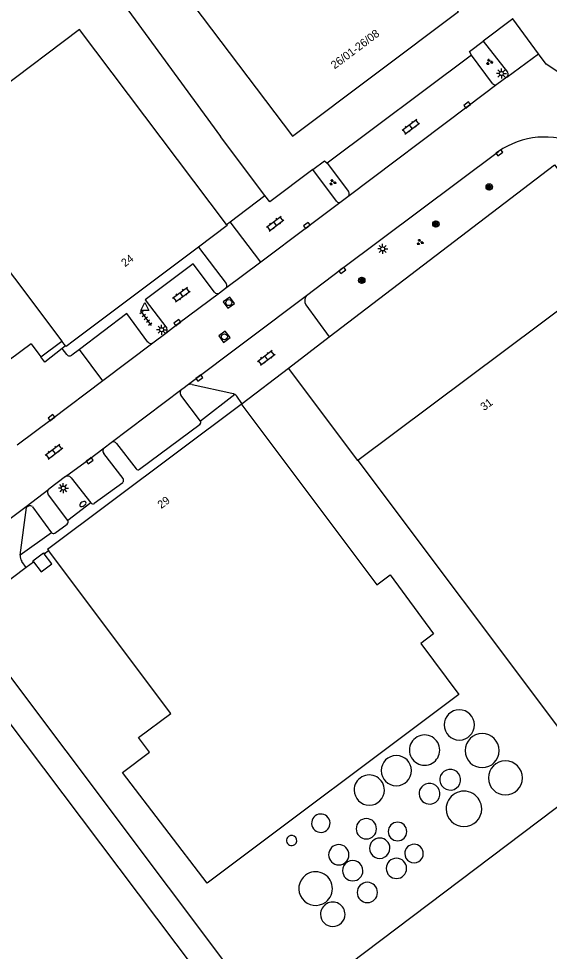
# Model space of a CAD drawing. Extents: x 130998 to 133001, y 398999 to 403002.
# Drawn here: x 131778.7 to 131844.9, y 400377.1 to 400493.6 of the extents above; entities that cross this region are included whole.
import ezdxf

# ---------------------------------------------------------------- set-up
doc = ezdxf.new("R2010")
doc.units = 0
for name, color, linetype in [('gg-afsc-hekwerk', 7, 'Continuous'), ('gg-anno-huisnummerreeks BGT', 7, 'Continuous'), ('gg-bbg-gedigitaliseerde bebouwing', 7, 'Continuous'), ('gg-bbg-hoofdgebouw', 7, 'Continuous'), ('gg-bbg-lage trafo', 7, 'Continuous'), ('gg-bbg-opslagtank', 7, 'Continuous'), ('gg-knt-verharding', 7, 'Continuous'), ('gg-knt-verharding nz', 7, 'Continuous'), ('gt-grn-vlakafsluiter', 7, 'Continuous'), ('gt-grn-weggrens', 7, 'Continuous'), ('gt-symb-brandkraan', 7, 'Continuous'), ('gt-symb-groenvak', 7, 'Continuous'), ('gt-symb-klinker verharding', 7, 'Continuous'), ('gt-symb-kolk', 7, 'Continuous'), ('gt-symb-lichtmast', 7, 'Continuous'), ('gt-symb-rioolschacht', 7, 'Continuous'), ('gt-symb-solitaire heester', 7, 'Continuous'), ('gt-symb-tegel verharding', 7, 'Continuous'), ('gt-symb-waterafsluiter', 7, 'Continuous')]:
    doc.layers.add(name, color=color, linetype=linetype)

# ---------------------------------------------------------------- blocks, each defined once
blk = doc.blocks.new('gt0-LMAST')
at = {"layer": 'gt-symb-lichtmast'}
for p, q in [((-0.18, 0.17), (-0.45, 0.44)), ((-0.01, 0.25), (-0.01, 0.62)), ((0.17, 0.17), (0.44, 0.44)), ((-0.26, 0), (-0.63, 0)), ((-0.18, -0.18), (-0.45, -0.45)), ((-0.01, -0.25), (-0.01, -0.63)), ((0.44, -0.45), (0.17, -0.18)), ((0.24, 0), (0.62, 0))]:
    blk.add_line(p, q, dxfattribs=at)
blk.add_circle((-0.01, 0), 0.25, dxfattribs=at)
blk = doc.blocks.new('gt0-KL1')
at = {"layer": 'gt-symb-klinker verharding'}
for p, q in [((-1.15, 0.3), (1.15, 0.3)), ((-1, -0.3), (-1, 0.3)), ((-0.5, 0.3), (-0.5, 0.45)), ((0, -0.3), (0, 0.3)), ((0.5, 0.3), (0.5, 0.45)), ((1, -0.3), (1, 0.3)), ((-1.15, -0.3), (1.15, -0.3)), ((-0.5, -0.45), (-0.5, -0.3)), ((0.5, -0.45), (0.5, -0.3))]:
    blk.add_line(p, q, dxfattribs=at)
blk = doc.blocks.new('gt0-KOLK')
at = {"layer": 'gt-symb-kolk'}
blk.add_lwpolyline([(0, 0), (0.37, 0), (0.37, 0.4), (-0.38, 0.4), (-0.38, 0), (0, 0)], dxfattribs=at)
blk = doc.blocks.new('gt0-BR')
at = {"layer": 'gt-symb-brandkraan'}
for centre, radius, start, end in [((-0.24, 0), 0.206, 107.5669, 252.4331), ((0.6, -2.66), 3, 106.892, 107.5669), ((0, -0.69), 0.938, 73.108, 106.892), ((-0.6, -2.66), 3, 72.4331, 73.108), ((0.24, 0), 0.206, 287.567, 72.4331), ((0.6, 2.66), 3, 252.4331, 253.108), ((0, 0.69), 0.938, 253.108, 286.8921), ((-0.6, 2.66), 3, 286.8921, 287.567)]:
    blk.add_arc(centre, radius, start, end, dxfattribs=at)
blk = doc.blocks.new('gt0-GRVAK')
at = {"layer": 'gt-symb-groenvak'}
for p, q in [((-0.11, 0.19), (-0.23, 0.24)), ((-0.18, 0.15), (0.09, 0.15)), ((-0.09, 0.21), (-0.16, 0.32)), ((-0.05, 0.21), (-0.05, 0.39)), ((0, 0.21), (0.06, 0.32)), ((0.01, 0.19), (0.13, 0.24)), ((0.26, -0.05), (0.2, 0.06)), ((0.3, -0.05), (0.3, 0.13)), ((0.35, -0.05), (0.41, 0.06)), ((-0.24, -0.23), (-0.36, -0.18)), ((-0.32, -0.26), (-0.05, -0.26)), ((-0.23, -0.21), (-0.29, -0.09)), ((-0.18, -0.2), (-0.18, -0.02)), ((-0.14, -0.21), (-0.07, -0.09)), ((-0.12, -0.23), (0, -0.18)), ((0.24, -0.07), (0.12, -0.02)), ((0.17, -0.11), (0.44, -0.11)), ((0.37, -0.07), (0.49, -0.02))]:
    blk.add_line(p, q, dxfattribs=at)
blk = doc.blocks.new('gt0-SH')
at = {"layer": 'gt-symb-solitaire heester'}
blk.add_circle((0, 0), 0.4, dxfattribs=at)
for centre, start, end in [((-0.35, 0.2), 270, 30), ((-0.35, -0.2), 330, 90), ((0, 0.4), 210, 330), ((0.35, 0.2), 150, 270), ((0.35, -0.2), 90, 210), ((0, -0.4), 30, 150)]:
    blk.add_arc(centre, 0.4, start, end, dxfattribs=at)
blk = doc.blocks.new('gt0-RS')
at = {"layer": 'gt-symb-rioolschacht'}
blk.add_lwpolyline([(-0.5, -0.5), (0.5, -0.5), (0.5, 0.5), (-0.5, 0.5)], close=True, dxfattribs=at)
blk.add_circle((0, 0), 0.375, dxfattribs=at)
blk = doc.blocks.new('gt0-TEG1')
at = {"layer": 'gt-symb-tegel verharding'}
for p, q in [((-1.12, 0), (1.12, 0)), ((-0.9, -0.25), (-0.9, 0.25)), ((-0.45, -0.25), (-0.45, 0.25)), ((0, -0.25), (0, 0.25)), ((0.45, -0.25), (0.45, 0.25)), ((0.9, -0.25), (0.9, 0.25))]:
    blk.add_line(p, q, dxfattribs=at)
blk = doc.blocks.new('gt0-WAFSL')
at = {"layer": 'gt-symb-waterafsluiter'}
for p, q in [((-0.5, -0.33), (0, 0.67)), ((0, 0.67), (0.5, -0.33)), ((0.5, -0.33), (-0.5, -0.33))]:
    blk.add_line(p, q, dxfattribs=at)

msp = doc.modelspace()

# ---------------------------------------------------------------- linework, layer by layer
at = {"layer": 'gg-afsc-hekwerk'}
for p, q in [((131780.54, 400510.75), (131803.85, 400478.86)), ((131809.41, 400471.48), (131803.85, 400478.86)), ((131805.08, 400468.22), (131809.41, 400471.48)), ((131804.61, 400467.86), (131805.08, 400468.22)), ((131781.43, 400451.33), (131784.06, 400453.31)), ((131812.36, 400449.94), (131817.45, 400453.83)), ((131780.2, 400452.96), (131773, 400447.6)), ((131780.2, 400452.96), (131781.18, 400451.68)), ((131784.51, 400452.71), (131784.08, 400452.37)), ((131781.18, 400451.68), (131781.43, 400451.33)), ((131806.57, 400445.51), (131812.36, 400449.94)), ((131806.46, 400445.43), (131806.53, 400445.49)), ((131806.53, 400445.49), (131806.57, 400445.51)), ((131781.84, 400426.73), (131782.39, 400427.14)), ((131779.6, 400425.05), (131780.52, 400425.73)), ((131779.58, 400425.03), (131773.18, 400420.23)), ((131779.6, 400425.05), (131779.58, 400425.03))]:
    msp.add_line(p, q, dxfattribs=at)
for points in [[(131817.45, 400453.83), (131845.59, 400475.32), (131846.4, 400474.24)], [(131784.08, 400452.37), (131781.93, 400450.66), (131781.43, 400451.33)], [(131771.72, 400419.14), (131810.1, 400368.06), (131847.53, 400396.34)]]:
    msp.add_lwpolyline(points, dxfattribs=at)
at = {"layer": 'gg-bbg-gedigitaliseerde bebouwing'}
for points in [[(131804.61, 400467.86), (131786.26, 400492.23), (131766.15, 400477.09), (131784.06, 400453.31)], [(131738.01, 400391.6), (131773.35, 400344.65), (131805.3, 400368.71), (131774.77, 400409.26)]]:
    msp.add_lwpolyline(points, dxfattribs=at)
at = {"layer": 'gg-bbg-hoofdgebouw'}
for p, q in [((131801.1, 400465.05), (131785.47, 400453.28)), ((131784.51, 400452.71), (131784.06, 400453.31)), ((131782.27, 400427.3), (131806.46, 400445.43)), ((131806.46, 400445.43), (131806.52, 400445.35)), ((131782.27, 400427.3), (131782.39, 400427.14))]:
    msp.add_line(p, q, dxfattribs=at)
for points in [[(131812.84, 400478.91), (131833.6, 400494.48), (131808.84, 400527.23), (131788.08, 400511.66), (131812.84, 400478.91)], [(131804.61, 400467.86), (131804.69, 400467.75), (131801.1, 400465.05)], [(131864.67, 400437.56), (131848.58, 400459.01), (131821.03, 400438.38)], [(131785.47, 400453.28), (131784.59, 400452.61), (131784.51, 400452.71)], [(131806.52, 400445.35), (131823.37, 400422.87), (131825.04, 400424.1), (131830.47, 400416.73), (131828.86, 400415.54), (131833.63, 400409.17), (131802.18, 400385.61), (131791.62, 400399.4), (131794.98, 400401.96), (131793.63, 400403.8)], [(131821.03, 400438.38), (131847.19, 400403.49), (131861.48, 400414.16), (131861.1, 400414.66), (131860.81, 400414.44), (131857.9, 400418.32)], [(131793.63, 400403.8), (131797.66, 400406.77), (131782.39, 400427.14)]]:
    msp.add_lwpolyline(points, dxfattribs=at)
at = {"layer": 'gg-bbg-lage trafo'}
for points in [[(131780.52, 400425.73), (131780.43, 400425.85), (131781.74, 400426.86), (131781.84, 400426.73)], [(131780.52, 400425.73), (131781.48, 400424.48), (131782.79, 400425.49), (131781.84, 400426.73)]]:
    msp.add_lwpolyline(points, dxfattribs=at)
at = {"layer": 'gg-bbg-opslagtank'}
for centre, radius, start, end in [((131833.68, 400405.36), 1.89, 0.0454, 180.0454), ((131833.68, 400405.36), 1.89, 180.0454, 0.0454), ((131829.35, 400402.22), 1.89, 0.0151, 180.0454), ((131836.54, 400402.15), 2.13, 0.0404, 180.0404), ((131829.35, 400402.21), 1.89, 180.0151, 0.0454), ((131836.54, 400402.15), 2.13, 180.0404, 0.0404), ((131825.82, 400399.65), 1.89, 0.0454, 180.0454), ((131839.44, 400398.74), 2.13, 0, 180), ((131832.55, 400398.52), 1.3, 306.8214, 126.8831), ((131822.44, 400397.22), 1.89, 0.0151, 180.0454), ((131825.82, 400399.65), 1.89, 180.0454, 0.0454), ((131832.55, 400398.52), 1.3, 126.8478, 306.8567), ((131839.44, 400398.74), 2.13, 180, 0), ((131829.96, 400396.77), 1.3, 126.8434, 306.7995), ((131829.96, 400396.77), 1.3, 306.7994, 126.8434), ((131822.44, 400397.22), 1.89, 180.0454, 0.0151), ((131834.26, 400394.87), 2.22, 0.0258, 180.0515), ((131816.39, 400393.08), 1.15, 126.8798, 306.8699), ((131816.39, 400393.08), 1.15, 306.8798, 126.8699), ((131834.26, 400394.87), 2.22, 180.0516, 0.0258), ((131822.07, 400392.39), 1.27, 0, 180), ((131825.97, 400392.04), 1.16, 0, 180), ((131812.74, 400390.92), 0.64, 306.7355, 126.7355), ((131822.07, 400392.39), 1.27, 180, 0), ((131825.97, 400392.04), 1.16, 180, 0), ((131812.74, 400390.92), 0.64, 126.7355, 306.7355), ((131818.63, 400389.14), 1.27, 0, 180), ((131823.75, 400389.96), 1.27, 0.045, 180.045), ((131828.03, 400389.29), 1.16, 0.0494, 180.0494), ((131823.75, 400389.96), 1.27, 180.045, 0.045), ((131828.03, 400389.29), 1.16, 180.0494, 0.0494), ((131818.63, 400389.14), 1.27, 180, 0), ((131820.37, 400387.15), 1.27, 0.045, 180.09), ((131825.83, 400387.44), 1.27, 0, 180), ((131815.74, 400384.92), 2.1, 306.7989, 126.8044), ((131820.37, 400387.15), 1.27, 180.09, 0.045), ((131825.83, 400387.44), 1.27, 180, 360), ((131815.74, 400384.92), 2.1, 126.8263, 306.7771), ((131822.2, 400384.43), 1.27, 360, 180), ((131822.2, 400384.43), 1.27, 180, 0), ((131817.88, 400381.7), 1.53, 0.0187, 180.0561), ((131817.88, 400381.7), 1.53, 180.0561, 0.0187)]:
    msp.add_arc(centre, radius, start, end, dxfattribs=at)
at = {"layer": 'gg-knt-verharding'}
for p, q in [((131836.68, 400490.77), (131839.69, 400486.9)), ((131835.21, 400489.02), (131817.18, 400475.52)), ((131837.83, 400485.49), (131835.21, 400489.02)), ((131839.62, 400486.28), (131838.39, 400485.37)), ((131817.18, 400475.52), (131819.85, 400471.98)), ((131818.35, 400470.78), (131815.38, 400474.74)), ((131819.76, 400471.33), (131818.92, 400470.69)), ((131801.1, 400465.05), (131804.57, 400460.49)), ((131804.48, 400459.86), (131803.73, 400459.3)), ((131814.5, 400457.84), (131817.45, 400453.83)), ((131792.16, 400456.74), (131786.24, 400452.25)), ((131794.8, 400453.19), (131792.16, 400456.74)), ((131797.04, 400454.26), (131795.42, 400453.06)), ((131784.67, 400451.63), (131784.08, 400452.37)), ((131786.24, 400452.25), (131785.3, 400451.54)), ((131821.03, 400438.38), (131812.36, 400449.94)), ((131801.35, 400443.32), (131798.92, 400446.56)), ((131805.67, 400446.64), (131801.35, 400443.32)), ((131793.76, 400437.3), (131801.3, 400442.91)), ((131789.34, 400439.99), (131790.2, 400440.65)), ((131790.89, 400440.53), (131793.34, 400437.35)), ((131791.7, 400436.12), (131789.27, 400439.28)), ((131784.52, 400436.39), (131782.42, 400434.79)), ((131785.2, 400436.24), (131787.67, 400433.1)), ((131788.1, 400433.04), (131791.68, 400435.66)), ((131784.78, 400430.89), (131782.36, 400434.12)), ((131778.84, 400426.56), (131779.64, 400432.52)), ((131780.36, 400432.62), (131782.76, 400429.37)), ((131787.67, 400433.1), (131784.78, 400430.89)), ((131783.17, 400429.33), (131784.71, 400430.45)), ((131782.76, 400429.37), (131778.84, 400426.56)), ((131779.58, 400425.03), (131779.03, 400425.79))]:
    msp.add_line(p, q, dxfattribs=at)
for points in [[(131835.21, 400489.02), (131834.94, 400489.46), (131836.68, 400490.77)], [(131814.61, 400459.01), (131818.95, 400462.28), (131838.56, 400476.98)], [(131815.38, 400474.74), (131816.86, 400475.83), (131817.18, 400475.52)], [(131815.38, 400474.74), (131810, 400470.69), (131809.41, 400471.48)], [(131803.12, 400459.41), (131800.44, 400462.94), (131794.44, 400458.46), (131797.14, 400454.92)], [(131800.34, 400447.88), (131805.26, 400446.81), (131805.47, 400446.75), (131805.67, 400446.64)], [(131806.53, 400445.49), (131805.88, 400446.42), (131805.78, 400446.54), (131805.67, 400446.64)]]:
    msp.add_lwpolyline(points, dxfattribs=at)
for centre, radius, start, end in [((131839.34, 400486.63), 0.446, 309.7559, 37.4203), ((131838.18, 400485.75), 0.432, 216.2928, 298.9983), ((131844.42, 400468.46), 10.34, 65.8975, 124.5006), ((131819.46, 400471.7), 0.474, 308.4916, 35.67), ((131818.68, 400471.08), 0.454, 222.6262, 301.17), ((131804.2, 400460.22), 0.455, 307.8328, 35.8045), ((131803.48, 400459.67), 0.444, 215.3728, 304.462), ((131815.41, 400458.34), 1.04, 139.9154, 209.1166), ((131796.73, 400454.65), 0.492, 308.9723, 33.2717), ((131795.17, 400453.43), 0.441, 212.2269, 304.8008), ((131785.03, 400451.88), 0.434, 215.3343, 308.1992), ((131800.12, 400447.09), 0.819, 74.3868, 122.624), ((131799.34, 400446.87), 0.526, 128.2585, 216.8719), ((131801.1, 400443.14), 0.309, 309.8483, 35.0168), ((131790.48, 400440.22), 0.51, 36.3201, 123.5223), ((131789.66, 400439.6), 0.507, 129.4857, 219.4592), ((131793.57, 400437.49), 0.271, 211.8279, 314.6261), ((131784.77, 400435.91), 0.542, 37.4905, 117.9313), ((131791.36, 400435.91), 0.401, 321.871, 31.9073), ((131782.72, 400434.43), 0.469, 129.3488, 221.2933), ((131780.05, 400432.22), 0.509, 52.2491, 142.8459), ((131787.92, 400433.29), 0.315, 218.8102, 306.4177), ((131784.5, 400430.71), 0.332, 308.4103, 33.3383), ((131782.99, 400429.58), 0.312, 221.9314, 304.372), ((131779.84, 400426.41), 1.01, 171.1485, 217.2401)]:
    msp.add_arc(centre, radius, start, end, dxfattribs=at)
at = {"layer": 'gg-knt-verharding nz'}
for p, q in [((131840.37, 400493.55), (131836.68, 400490.77)), ((131843.58, 400489.19), (131840.37, 400493.55)), ((131808.88, 400463.17), (131805.08, 400468.22)), ((131808.88, 400463.17), (131804.48, 400459.86)), ((131799.68, 400447.78), (131814.61, 400459.01)), ((131789.18, 400448.36), (131786.24, 400452.25)), ((131795.42, 400453.06), (131789.18, 400448.36)), ((131799.02, 400447.29), (131799.32, 400447.52)), ((131799.32, 400447.52), (131799.68, 400447.78)), ((131790.2, 400440.65), (131799.02, 400447.29)), ((131779.58, 400432.64), (131782.42, 400434.79)), ((131779.64, 400432.52), (131779.58, 400432.64))]:
    msp.add_line(p, q, dxfattribs=at)
for points in [[(131846.24, 400486.77), (131844.54, 400487.88), (131843.58, 400489.19)], [(131838.39, 400485.37), (131834.8, 400482.64), (131819.76, 400471.33)], [(131818.92, 400470.69), (131814.76, 400467.59), (131808.88, 400463.17)], [(131803.73, 400459.3), (131798.59, 400455.45), (131797.04, 400454.26)], [(131789.18, 400448.36), (131782.88, 400443.59), (131778.48, 400440.31)], [(131784.52, 400436.39), (131787.4, 400438.52), (131789.34, 400439.99)], [(131766.15, 400422.6), (131768.6, 400424.42), (131779.58, 400432.64)]]:
    msp.add_lwpolyline(points, dxfattribs=at)
at = {"layer": 'gt-grn-vlakafsluiter'}
msp.add_line((131840.37, 400493.55), (131840.43, 400493.61), dxfattribs=at)
at = {"layer": 'gt-grn-weggrens'}
msp.add_line((131839.62, 400486.28), (131843.58, 400489.19), dxfattribs=at)

# ---------------------------------------------------------------- block references
at = {"layer": 'gt-symb-brandkraan', "rotation": 32.33937707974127}
msp.add_blockref('gt0-BR', (131786.68, 400432.96), dxfattribs=at)
at = {"layer": 'gt-symb-groenvak'}
for p in [(131837.44, 400488.17), (131817.86, 400473.13), (131828.76, 400465.66)]:
    msp.add_blockref('gt0-GRVAK', p, dxfattribs=at)
at = {"layer": 'gt-symb-klinker verharding'}
for p, rotation in [((131827.63, 400480.09), 36.95012773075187), ((131810.69, 400467.98), 36.95012773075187), ((131798.98, 400459.12), 36.296958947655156), ((131809.58, 400451.22), 36.95012773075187), ((131783.06, 400439.5), 36.86989764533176)]:
    msp.add_blockref('gt0-KL1', p, dxfattribs=dict(at, rotation=rotation))
at = {"layer": 'gt-symb-kolk'}
for p, rotation in [((131834.8, 400482.64), 37.28225519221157), ((131838.56, 400476.98), -143.13010235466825), ((131814.76, 400467.59), 36.789699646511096), ((131818.95, 400462.28), -143.0041022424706), ((131798.59, 400455.45), 36.86989764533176), ((131801.09, 400448.85), -142.95740369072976), ((131782.87, 400443.59), 37.26696038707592), ((131787.4, 400438.52), -143.49972658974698)]:
    msp.add_blockref('gt0-KOLK', p, dxfattribs=dict(at, rotation=rotation))
at = {"layer": 'gt-symb-lichtmast'}
for p in [(131838.96, 400486.73), (131824.12, 400464.82), (131796.51, 400454.73), (131784.24, 400434.94)]:
    msp.add_blockref('gt0-LMAST', p, dxfattribs=at)
at = {"layer": 'gt-symb-rioolschacht', "rotation": -143.74924417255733}
for p in [(131804.9, 400458.11), (131804.35, 400453.84)]:
    msp.add_blockref('gt0-RS', p, dxfattribs=at)
at = {"layer": 'gt-symb-solitaire heester'}
for p in [(131837.42, 400472.56), (131830.76, 400467.93), (131821.5, 400460.89)]:
    msp.add_blockref('gt0-SH', p, dxfattribs=at)
at = {"layer": 'gt-symb-tegel verharding', "rotation": -53.70304104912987}
msp.add_blockref('gt0-TEG1', (131794.54, 400456.17), dxfattribs=at)
at = {"layer": 'gt-symb-waterafsluiter'}
msp.add_blockref('gt0-WAFSL', (131794.39, 400457.45), dxfattribs=at)

# ---------------------------------------------------------------- texts
at = {"layer": 'gg-anno-huisnummerreeks BGT'}
for s, rotation, p in [('26/01-26/08', 36.9, (131818.11, 400487.23)), ('24', 37, (131791.93, 400462.52)), ('31', 36.8, (131836.78, 400444.55)), ('29', 36.9, (131796.46, 400432.31))]:
    msp.add_text(s, height=1, rotation=rotation, dxfattribs=at).set_placement(p)

doc.saveas('drawing.dxf')
